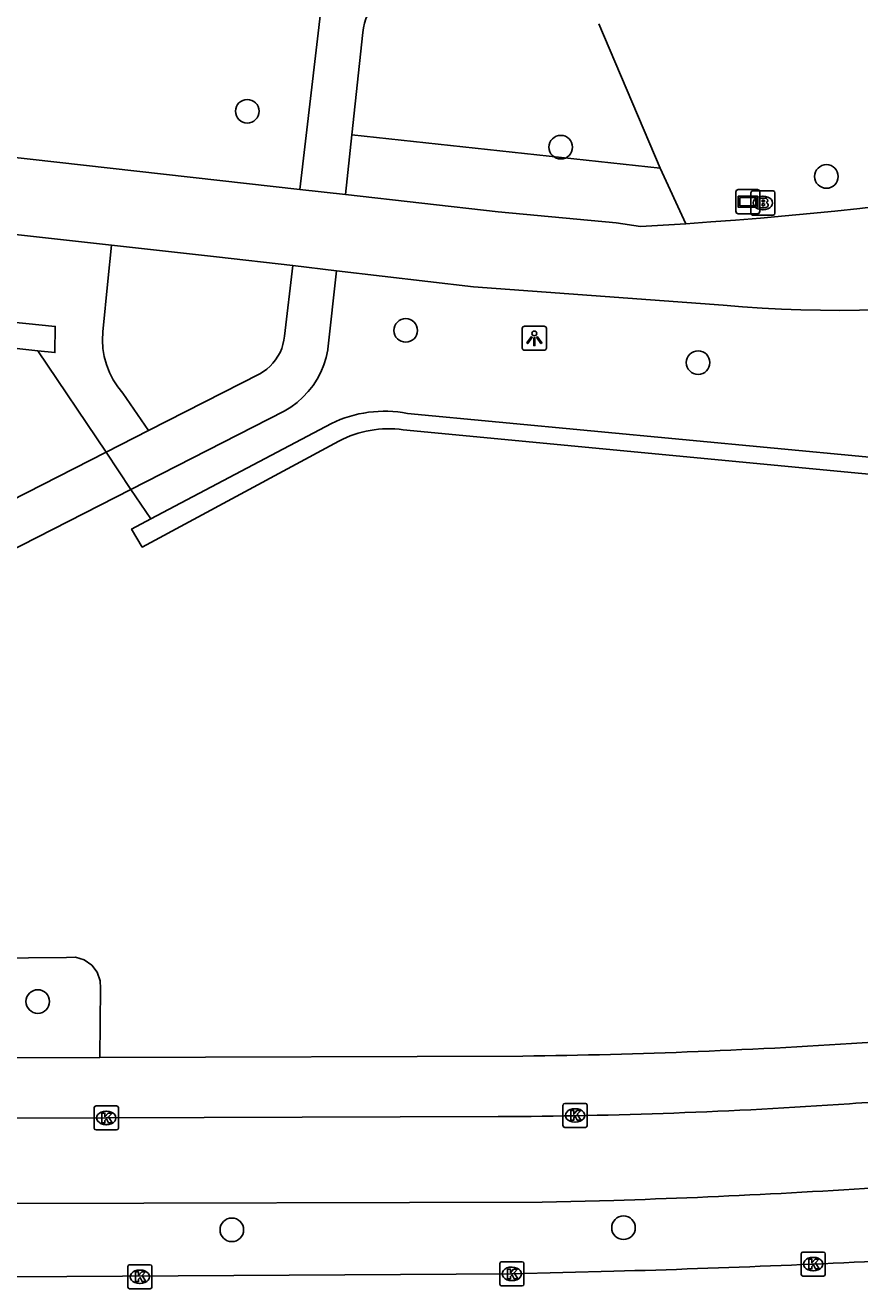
# Model space of a CAD drawing. Extents: x 160457 to 162082, y 388340 to 389736.
# Drawn here: x 161602.2 to 161636.8, y 388347.6 to 388400.1 of the extents above; entities that cross this region are included whole.
import ezdxf

# ---------------------------------------------------------------- set-up
doc = ezdxf.new("R2010")
doc.units = 0
for name, color, linetype in [('IMGEO_Berm_groen', 7, 'Continuous'), ('IMGEO_Boom', 7, 'Continuous'), ('IMGEO_Brandkraan', 7, 'Continuous'), ('IMGEO_Duiker', 7, 'Continuous'), ('IMGEO_Fietspad_gesloten', 7, 'Continuous'), ('IMGEO_Groenvoorziening', 7, 'Continuous'), ('IMGEO_Kolk', 7, 'Continuous'), ('IMGEO_Lichtpunt', 7, 'Continuous'), ('IMGEO_Rijbaan_regionaal_gesloten', 7, 'Continuous'), ('IMGEO_Verklikker', 7, 'Continuous'), ('IMGEO_Voetpad_halfverhard', 7, 'Continuous'), ('IMGEO_Voetpad_open', 7, 'Continuous'), ('IMGEO_Waterloop', 7, 'Continuous')]:
    doc.layers.add(name, color=color, linetype=linetype)

msp = doc.modelspace()

# ---------------------------------------------------------------- linework, layer by layer
at = {"layer": 'IMGEO_Berm_groen'}
for points in [[(161607.342, 388383.284), (161606.276, 388384.832), (161606.063, 388385.093), (161605.874, 388385.382), (161605.715, 388385.689), (161605.589, 388386.012), (161605.498, 388386.346), (161605.442, 388386.687), (161605.423, 388387.032), (161605.439, 388387.378), (161605.647, 388389.477), (161605.795, 388390.97)], [(161602.748, 388386.587), (161605.573, 388382.382)], [(161584.824, 388364.294), (161588.174, 388364.5), (161588.776, 388364.356), (161589.338, 388364.099), (161589.841, 388363.738), (161590.264, 388363.287), (161590.392, 388363.109), (161591.688, 388362.122), (161592.419, 388362.268), (161593.163, 388362.295), (161593.903, 388362.203), (161594.618, 388361.993), (161595.29, 388361.671), (161595.532, 388361.52), (161596.034, 388361.371), (161603.928, 388361.444), (161604.306, 388361.453), (161604.668, 388361.344), (161604.979, 388361.128), (161605.206, 388360.825), (161605.328, 388360.467), (161605.342, 388360.175), (161605.314, 388357.297)]]:
    msp.add_lwpolyline(points, dxfattribs=at)
at = {"layer": 'IMGEO_Boom'}
for centre in [(161611.432, 388396.514), (161624.435, 388395.025), (161635.455, 388393.811), (161618.004, 388387.43), (161630.131, 388386.095), (161602.743, 388359.614), (161610.793, 388350.153), (161627.037, 388350.239)]:
    msp.add_circle(centre, 0.489, dxfattribs=at)
at = {"layer": 'IMGEO_Brandkraan'}
for p, q in [((161632.319, 388392.287), (161632.319, 388393.139)), ((161632.394, 388393.213), (161633.246, 388393.213)), ((161632.807, 388392.993), (161632.832, 388392.993)), ((161633.32, 388393.139), (161633.32, 388392.287)), ((161632.83, 388392.433), (161632.805, 388392.433)), ((161633.246, 388392.213), (161632.394, 388392.213))]:
    msp.add_line(p, q, dxfattribs=at)
for points in [[(161632.319, 388392.287), (161632.319, 388393.139)], [(161632.394, 388393.213), (161633.246, 388393.213)], [(161632.667, 388392.913), (161632.667, 388392.513), (161632.88, 388392.513)], [(161632.898, 388392.913), (161632.667, 388392.913)], [(161632.846, 388392.832), (161632.792, 388392.832), (161632.792, 388392.756)], [(161633.32, 388393.139), (161633.32, 388392.287)], [(161632.792, 388392.756), (161632.845, 388392.756)], [(161632.854, 388392.68), (161632.792, 388392.68), (161632.792, 388392.599)], [(161632.792, 388392.599), (161632.854, 388392.599)], [(161633.246, 388392.213), (161632.394, 388392.213)]]:
    msp.add_lwpolyline(points, dxfattribs=at)
for centre, radius, start, end in [((161632.396, 388393.137), 0.0765, 91.552, 178.448), ((161632.396, 388393.137), 0.0765, 91.552, 178.448), ((161632.847, 388392.794), 0.0379, 267.8285, 90.9355), ((161632.902, 388392.768), 0.145, 59.4692, 91.5367), ((161632.927, 388392.815), 0.0922, 285.5137, 58.1501), ((161633.244, 388393.137), 0.0765, 1.552, 88.448), ((161633.244, 388393.137), 0.0765, 1.552, 88.448), ((161632.396, 388392.289), 0.0765, 181.552, 268.448), ((161632.396, 388392.289), 0.0765, 181.552, 268.448), ((161632.855, 388392.639), 0.0404, 269.8759, 90.5077), ((161632.886, 388392.764), 0.251, 268.6676, 293.5347), ((161632.932, 388392.623), 0.105, 301.3115, 78.989), ((161633.244, 388392.289), 0.0765, 271.552, 358.448), ((161633.244, 388392.289), 0.0765, 271.552, 358.448)]:
    msp.add_arc(centre, radius, start, end, dxfattribs=at)
for centre, major_axis, ratio, start_param, end_param in [((161632.806, 388392.713), (-0.387, 0.002), 0.722429, 4.712389, 7.853982), ((161632.831, 388392.713), (-0.39, 0.002), 0.717154, 1.570796, 4.712389)]:
    msp.add_ellipse(centre, major_axis=major_axis, ratio=ratio, start_param=start_param, end_param=end_param, dxfattribs=at)
at = {"layer": 'IMGEO_Duiker'}
msp.add_lwpolyline([(161607.43, 388379.617), (161606.608, 388380.84), (161605.573, 388382.382), (161602.748, 388386.587)], dxfattribs=at)
at = {"layer": 'IMGEO_Fietspad_gesloten'}
for points in [[(161613.619, 388393.27), (161595.658, 388395.291)], [(161572.42, 388394.67), (161605.795, 388390.97)], [(161615.504, 388393.058), (161613.619, 388393.27)], [(161629.62, 388391.853), (161627.747, 388391.743), (161626.738, 388391.885), (161621.84, 388392.345), (161615.504, 388393.058)], [(161605.795, 388390.97), (161610.16, 388390.486), (161613.322, 388390.116)], [(161615.135, 388389.902), (161613.322, 388390.116)], [(161615.135, 388389.902), (161620.809, 388389.233), (161631.169, 388388.48)], [(161621.843, 388354.843), (161605.581, 388354.79), (161584.131, 388354.746), (161563.646, 388354.712), (161500, 388354.547), (161482.221, 388354.501), (161385.23, 388354.303), (161382.274, 388354.268)], [(161382.674, 388350.734), (161385.44, 388350.737), (161400.938, 388350.776), (161426.938, 388350.842), (161447.938, 388350.895), (161463.938, 388350.935), (161482.251, 388350.981), (161500, 388351.02), (161510.249, 388351.043), (161527.249, 388351.08), (161553.319, 388351.138), (161564.186, 388351.162), (161570.319, 388351.171), (161584.355, 388351.193), (161601.634, 388351.24), (161623.66, 388351.3), (161626.634, 388351.374)]]:
    msp.add_lwpolyline(points, dxfattribs=at)
for centre, radius, start, end in [((161619.589, 388547.179), 155.649, 273.69509, 285.88069), ((161636.08, 388442.923), 54.664, 264.8454, 291.9065), ((161614.467, 388677.322), 322.691, 273.89953, 274.62794), ((161620.838, 388580.843), 226.002, 270.25474, 273.95138), ((161617.537, 388652.203), 300.967, 271.73207, 274.37633)]:
    msp.add_arc(centre, radius, start, end, dxfattribs=at)
at = {"layer": 'IMGEO_Groenvoorziening'}
for points in [[(161626.019, 388400.139), (161628.556, 388394.154)], [(161615.773, 388395.543), (161628.556, 388394.154)], [(161628.556, 388394.154), (161629.62, 388391.853)]]:
    msp.add_lwpolyline(points, dxfattribs=at)
at = {"layer": 'IMGEO_Kolk'}
for p, q in [((161605.084, 388354.365), (161605.084, 388355.217)), ((161605.159, 388355.291), (161606.011, 388355.291)), ((161605.572, 388355.071), (161605.597, 388355.071)), ((161606.085, 388355.217), (161606.085, 388354.365)), ((161624.528, 388354.468), (161624.528, 388355.32)), ((161624.603, 388355.394), (161625.455, 388355.394)), ((161625.016, 388355.174), (161625.041, 388355.174)), ((161625.529, 388355.32), (161625.529, 388354.468)), ((161625.039, 388354.614), (161625.014, 388354.614)), ((161606.011, 388354.291), (161605.159, 388354.291)), ((161605.595, 388354.511), (161605.57, 388354.511)), ((161625.455, 388354.394), (161624.603, 388354.394)), ((161621.906, 388347.902), (161621.906, 388348.754)), ((161621.981, 388348.828), (161622.833, 388348.828)), ((161622.907, 388348.754), (161622.907, 388347.902)), ((161634.407, 388348.305), (161634.407, 388349.157)), ((161634.482, 388349.231), (161635.334, 388349.231)), ((161634.895, 388349.011), (161634.92, 388349.011)), ((161635.408, 388349.157), (161635.408, 388348.305)), ((161606.479, 388347.78), (161606.479, 388348.632)), ((161606.554, 388348.706), (161607.406, 388348.706)), ((161606.967, 388348.486), (161606.992, 388348.486)), ((161607.48, 388348.632), (161607.48, 388347.78)), ((161622.394, 388348.608), (161622.419, 388348.608)), ((161635.334, 388348.231), (161634.482, 388348.231)), ((161634.918, 388348.451), (161634.893, 388348.451)), ((161607.406, 388347.706), (161606.554, 388347.706)), ((161606.99, 388347.926), (161606.965, 388347.926)), ((161622.833, 388347.828), (161621.981, 388347.828)), ((161622.417, 388348.048), (161622.392, 388348.048))]:
    msp.add_line(p, q, dxfattribs=at)
for points in [[(161605.084, 388354.365), (161605.084, 388355.217)], [(161605.159, 388355.291), (161606.011, 388355.291)], [(161606.085, 388355.217), (161606.085, 388354.365)], [(161624.528, 388354.468), (161624.528, 388355.32)], [(161624.603, 388355.394), (161625.455, 388355.394)], [(161624.849, 388355.094), (161624.972, 388355.094), (161624.972, 388354.943), (161625.102, 388355.094), (161625.266, 388355.094), (161625.12, 388354.943), (161625.273, 388354.694), (161625.121, 388354.694), (161625.036, 388354.858), (161624.972, 388354.791), (161624.972, 388354.694), (161624.849, 388354.694), (161624.849, 388355.094)], [(161625.529, 388355.32), (161625.529, 388354.468)], [(161605.405, 388354.991), (161605.528, 388354.991), (161605.528, 388354.84), (161605.658, 388354.991), (161605.822, 388354.991), (161605.676, 388354.84), (161605.829, 388354.591), (161605.677, 388354.591), (161605.592, 388354.755), (161605.528, 388354.688), (161605.528, 388354.591), (161605.405, 388354.591), (161605.405, 388354.991)], [(161606.011, 388354.291), (161605.159, 388354.291)], [(161625.455, 388354.394), (161624.603, 388354.394)], [(161621.906, 388347.902), (161621.906, 388348.754)], [(161621.981, 388348.828), (161622.833, 388348.828)], [(161622.907, 388348.754), (161622.907, 388347.902)], [(161634.407, 388348.305), (161634.407, 388349.157)], [(161634.482, 388349.231), (161635.334, 388349.231)], [(161634.728, 388348.931), (161634.851, 388348.931), (161634.851, 388348.78), (161634.981, 388348.931), (161635.145, 388348.931), (161634.999, 388348.78), (161635.152, 388348.531), (161635, 388348.531), (161634.915, 388348.695), (161634.851, 388348.628), (161634.851, 388348.531), (161634.728, 388348.531), (161634.728, 388348.931)], [(161635.408, 388349.157), (161635.408, 388348.305)], [(161606.479, 388347.78), (161606.479, 388348.632)], [(161606.554, 388348.706), (161607.406, 388348.706)], [(161606.8, 388348.406), (161606.923, 388348.406), (161606.923, 388348.255), (161607.053, 388348.406), (161607.217, 388348.406), (161607.071, 388348.255), (161607.224, 388348.006), (161607.072, 388348.006), (161606.987, 388348.17), (161606.923, 388348.103), (161606.923, 388348.006), (161606.8, 388348.006), (161606.8, 388348.406)], [(161607.48, 388348.632), (161607.48, 388347.78)], [(161622.227, 388348.528), (161622.35, 388348.528), (161622.35, 388348.377), (161622.48, 388348.528), (161622.644, 388348.528), (161622.498, 388348.377), (161622.651, 388348.128), (161622.499, 388348.128), (161622.414, 388348.292), (161622.35, 388348.225), (161622.35, 388348.128), (161622.227, 388348.128), (161622.227, 388348.528)], [(161635.334, 388348.231), (161634.482, 388348.231)], [(161607.406, 388347.706), (161606.554, 388347.706)], [(161622.833, 388347.828), (161621.981, 388347.828)]]:
    msp.add_lwpolyline(points, dxfattribs=at)
for centre, start, end in [((161605.161, 388355.215), 91.552, 178.448), ((161605.161, 388355.215), 91.552, 178.448), ((161606.009, 388355.215), 1.552, 88.448), ((161606.009, 388355.215), 1.552, 88.448), ((161624.605, 388355.318), 91.552, 178.448), ((161624.605, 388355.318), 91.552, 178.448), ((161625.453, 388355.318), 1.552, 88.448), ((161625.453, 388355.318), 1.552, 88.448), ((161605.161, 388354.367), 181.552, 268.448), ((161605.161, 388354.367), 181.552, 268.448), ((161606.009, 388354.367), 271.552, 358.448), ((161606.009, 388354.367), 271.552, 358.448), ((161624.605, 388354.47), 181.552, 268.448), ((161624.605, 388354.47), 181.552, 268.448), ((161625.453, 388354.47), 271.552, 358.448), ((161625.453, 388354.47), 271.552, 358.448), ((161621.983, 388348.752), 91.552, 178.448), ((161621.983, 388348.752), 91.552, 178.448), ((161622.831, 388348.752), 1.552, 88.448), ((161622.831, 388348.752), 1.552, 88.448), ((161634.484, 388349.155), 91.552, 178.448), ((161634.484, 388349.155), 91.552, 178.448), ((161635.332, 388349.155), 1.552, 88.448), ((161635.332, 388349.155), 1.552, 88.448), ((161606.556, 388348.63), 91.552, 178.448), ((161606.556, 388348.63), 91.552, 178.448), ((161607.404, 388348.63), 1.552, 88.448), ((161607.404, 388348.63), 1.552, 88.448), ((161634.484, 388348.307), 181.552, 268.448), ((161634.484, 388348.307), 181.552, 268.448), ((161635.332, 388348.307), 271.552, 358.448), ((161635.332, 388348.307), 271.552, 358.448), ((161606.556, 388347.782), 181.552, 268.448), ((161606.556, 388347.782), 181.552, 268.448), ((161607.404, 388347.782), 271.552, 358.448), ((161607.404, 388347.782), 271.552, 358.448), ((161621.983, 388347.904), 181.552, 268.448), ((161621.983, 388347.904), 181.552, 268.448), ((161622.831, 388347.904), 271.552, 358.448), ((161622.831, 388347.904), 271.552, 358.448)]:
    msp.add_arc(centre, 0.0765, start, end, dxfattribs=at)
for centre, major_axis, ratio, start_param, end_param in [((161605.571, 388354.791), (-0.387, 0.002), 0.722429, 4.712389, 7.853982), ((161605.596, 388354.791), (-0.39, 0.002), 0.717154, 1.570796, 4.712389), ((161625.015, 388354.894), (-0.387, 0.002), 0.722429, 4.712389, 7.853982), ((161625.04, 388354.894), (-0.39, 0.002), 0.717154, 1.570796, 4.712389), ((161634.894, 388348.731), (-0.387, 0.002), 0.722429, 4.712389, 7.853982), ((161634.919, 388348.731), (-0.39, 0.002), 0.717154, 1.570796, 4.712389), ((161606.966, 388348.206), (-0.387, 0.002), 0.722429, 4.712389, 7.853982), ((161606.991, 388348.206), (-0.39, 0.002), 0.717154, 1.570796, 4.712389), ((161622.393, 388348.328), (-0.387, 0.002), 0.722429, 4.712389, 7.853982), ((161622.418, 388348.328), (-0.39, 0.002), 0.717154, 1.570796, 4.712389)]:
    msp.add_ellipse(centre, major_axis=major_axis, ratio=ratio, start_param=start_param, end_param=end_param, dxfattribs=at)
at = {"layer": 'IMGEO_Lichtpunt'}
for p, q in [((161623.743, 388387.603), (161622.935, 388387.603)), ((161623.743, 388387.603), (161622.935, 388387.603)), ((161622.841, 388387.508), (161622.841, 388386.701)), ((161622.841, 388387.508), (161622.841, 388386.701)), ((161623.837, 388386.701), (161623.837, 388387.508)), ((161623.837, 388386.701), (161623.837, 388387.508)), ((161622.935, 388386.607), (161623.743, 388386.607)), ((161622.935, 388386.607), (161623.743, 388386.607))]:
    msp.add_line(p, q, dxfattribs=at)
for points in [[(161623.215, 388387.172), (161623.254, 388387.144), (161623.066, 388386.882), (161623.028, 388386.909), (161623.215, 388387.172)], [(161623.317, 388387.124), (161623.364, 388387.124), (161623.364, 388386.802), (161623.317, 388386.802), (161623.317, 388387.124)], [(161623.427, 388387.144), (161623.465, 388387.171), (161623.652, 388386.909), (161623.613, 388386.881), (161623.427, 388387.144)]]:
    msp.add_lwpolyline(points, dxfattribs=at)
msp.add_circle((161623.34, 388387.306), 0.0994, dxfattribs=at)
for centre, start, end in [((161622.935, 388387.508), 90, 180), ((161622.935, 388387.508), 90, 180), ((161623.743, 388387.508), 0, 90), ((161623.743, 388387.508), 0, 90), ((161622.935, 388386.701), 180, 270), ((161622.935, 388386.701), 180, 270), ((161623.743, 388386.701), 270, 0), ((161623.743, 388386.701), 270, 360)]:
    msp.add_arc(centre, 0.0946, start, end, dxfattribs=at)
at = {"layer": 'IMGEO_Rijbaan_regionaal_gesloten'}
msp.add_lwpolyline([(161626.64, 388348.434), (161622.407, 388348.328), (161601.642, 388348.202), (161590.409, 388348.133), (161570.327, 388348.085), (161553.327, 388348.044), (161527.249, 388347.981), (161510.249, 388347.94), (161463.946, 388347.828), (161447.946, 388347.79), (161426.946, 388347.739), (161400.946, 388347.676), (161381.858, 388347.63), (161381.39, 388347.632), (161380.923, 388347.635)], dxfattribs=at)
msp.add_arc((161610.215, 388920.788), 572.589, 271.64379, 273.03217, dxfattribs=at)
at = {"layer": 'IMGEO_Verklikker'}
for p, q in [((161631.699, 388392.367), (161631.699, 388393.167)), ((161631.699, 388393.167), (161631.699, 388392.367)), ((161631.799, 388393.267), (161632.589, 388393.267)), ((161632.589, 388393.267), (161631.799, 388393.267)), ((161632.689, 388393.167), (161632.689, 388392.367)), ((161632.689, 388392.367), (161632.689, 388393.167)), ((161632.589, 388392.267), (161631.799, 388392.267)), ((161631.799, 388392.267), (161632.589, 388392.267))]:
    msp.add_line(p, q, dxfattribs=at)
for points in [[(161631.8, 388392.999), (161632.588, 388392.999), (161632.588, 388392.535), (161631.8, 388392.535), (161631.8, 388392.999)], [(161631.865, 388392.934), (161631.865, 388392.6), (161632.523, 388392.6), (161632.523, 388392.934), (161631.865, 388392.934)]]:
    msp.add_lwpolyline(points, dxfattribs=at)
for centre, start, end in [((161631.799, 388393.167), 90, 180), ((161631.799, 388393.167), 90, 180), ((161632.589, 388393.167), 0, 90), ((161632.589, 388393.167), 360, 90), ((161631.799, 388392.367), 180, 270), ((161631.799, 388392.367), 180, 270), ((161632.589, 388392.367), 270, 0), ((161632.589, 388392.367), 270, 0)]:
    msp.add_arc(centre, 0.1, start, end, dxfattribs=at)
at = {"layer": 'IMGEO_Voetpad_halfverhard'}
for points in [[(161614.526, 388401.047), (161613.619, 388393.27)], [(161616.23, 388399.771), (161615.773, 388395.543)], [(161615.504, 388393.058), (161615.773, 388395.543)], [(161585.872, 388370.268), (161606.608, 388380.84), (161612.966, 388384.082), (161613.241, 388384.25), (161613.5, 388384.442), (161613.74, 388384.657), (161613.96, 388384.892), (161614.159, 388385.146), (161614.334, 388385.416), (161614.484, 388385.701), (161614.608, 388385.999), (161614.705, 388386.306), (161614.775, 388386.621), (161614.779, 388386.647), (161615.135, 388389.902)], [(161613.322, 388390.116), (161612.977, 388387.188), (161612.954, 388387.02), (161612.914, 388386.847), (161612.86, 388386.679), (161612.79, 388386.516), (161612.706, 388386.36), (161612.609, 388386.212), (161612.498, 388386.074), (161612.376, 388385.945), (161612.243, 388385.829), (161612.1, 388385.724), (161611.948, 388385.633), (161607.342, 388383.284)], [(161607.342, 388383.284), (161605.573, 388382.382)], [(161605.573, 388382.382), (161585.064, 388371.924), (161585.003, 388371.893), (161584.925, 388371.86), (161584.843, 388371.834), (161584.76, 388371.816), (161584.676, 388371.805), (161584.59, 388371.801), (161584.505, 388371.806), (161584.421, 388371.818), (161584.338, 388371.837), (161584.257, 388371.864), (161584.178, 388371.898), (161584.103, 388371.938), (161584.032, 388371.986), (161583.966, 388372.039), (161583.904, 388372.098), (161583.848, 388372.163), (161583.798, 388372.232), (161583.755, 388372.305), (161583.718, 388372.382)]]:
    msp.add_lwpolyline(points, dxfattribs=at)
msp.add_arc((161617.919, 388399.71), 1.69, 125.0213, 177.9339, dxfattribs=at)
at = {"layer": 'IMGEO_Voetpad_open'}
for points in [[(161605.314, 388357.297), (161584.92, 388357.228)], [(161622.862, 388357.356), (161605.314, 388357.297)]]:
    msp.add_lwpolyline(points, dxfattribs=at)
msp.add_arc((161619.969, 388612.709), 255.37, 270.64908, 273.91324, dxfattribs=at)
at = {"layer": 'IMGEO_Waterloop'}
for points in [[(161579.379, 388390.058), (161578.377, 388390.16), (161578.441, 388389.305), (161602.748, 388386.587)], [(161602.748, 388386.587), (161603.454, 388386.508), (161603.465, 388387.598), (161579.379, 388390.058)], [(161617.9, 388383.314), (161655.941, 388379.69), (161656.105, 388380.396), (161618.075, 388383.993)], [(161614.919, 388383.573), (161607.43, 388379.617), (161606.637, 388379.198), (161607.075, 388378.452), (161615.234, 388382.845)]]:
    msp.add_lwpolyline(points, dxfattribs=at)
for centre, radius, start, end in [((161617.135, 388378.989), 5.091, 79.3599, 115.8008), ((161617.31, 388378.858), 4.495, 82.4516, 117.503)]:
    msp.add_arc(centre, radius, start, end, dxfattribs=at)

doc.saveas('drawing.dxf')
